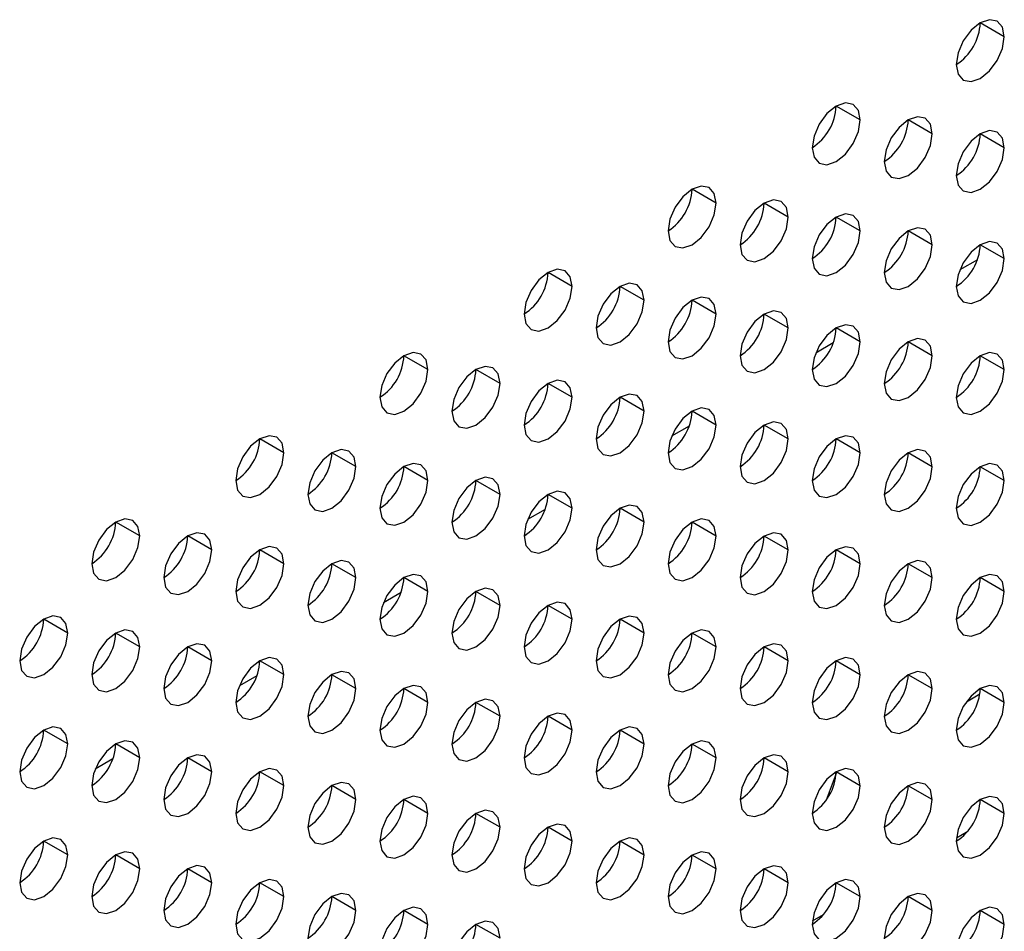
# Model space of a CAD drawing. Header units: millimetres. Extents: x 0 to 1118, y 0 to 864.
# Tile 285 of 438: x 982.29 to 985.19, y 635.62 to 638.3. Entities that reach past the tile are written whole.
import ezdxf

# ---------------------------------------------------------------- set-up
doc = ezdxf.new("R2010")
doc.units = ezdxf.units.MM

msp = doc.modelspace()

# ---------------------------------------------------------------- linework, layer by layer
at = {"color": 7, "linetype": 'Continuous', "lineweight": 25}
for p, q in [((985.1896, 638.2502), (985.1189, 638.291)), ((984.7653, 638.0053), (984.6946, 638.0461)), ((984.9774, 637.9644), (984.9067, 638.0053)), ((985.1896, 637.9236), (985.1189, 637.9644)), ((984.341, 637.7604), (984.2703, 637.8012)), ((984.5532, 637.7195), (984.4825, 637.7603)), ((984.7653, 637.6787), (984.6946, 637.7195)), ((984.9774, 637.6378), (984.9067, 637.6787)), ((985.1896, 637.597), (985.1189, 637.6378)), ((983.9168, 637.5154), (983.8461, 637.5563)), ((984.1289, 637.4746), (984.0582, 637.5154)), ((984.341, 637.4338), (984.2703, 637.4746)), ((984.5532, 637.3929), (984.4825, 637.4337)), ((984.7653, 637.3521), (984.6946, 637.3929)), ((984.9774, 637.3112), (984.9067, 637.352)), ((983.4925, 637.2705), (983.4218, 637.3113)), ((985.1896, 637.2704), (985.1189, 637.3112)), ((983.7047, 637.2297), (983.6339, 637.2705)), ((983.9168, 637.1888), (983.8461, 637.2297)), ((984.1289, 637.148), (984.0582, 637.1888)), ((984.341, 637.1071), (984.2703, 637.148)), ((984.5532, 637.0663), (984.4825, 637.1071)), ((983.0683, 637.0256), (982.9975, 637.0664)), ((984.7653, 637.0254), (984.6946, 637.0663)), ((983.2804, 636.9848), (983.2097, 637.0256)), ((984.9774, 636.9846), (984.9067, 637.0254)), ((983.4925, 636.9439), (983.4218, 636.9847)), ((985.1896, 636.9438), (985.1189, 636.9846)), ((983.7047, 636.9031), (983.6339, 636.9439)), ((983.9168, 636.8622), (983.8461, 636.903)), ((984.1289, 636.8214), (984.0582, 636.8622)), ((982.644, 636.7807), (982.5733, 636.8215)), ((984.341, 636.7805), (984.2703, 636.8213)), ((982.8561, 636.7398), (982.7854, 636.7807)), ((984.5532, 636.7397), (984.4825, 636.7805)), ((983.0683, 636.699), (982.9975, 636.7398)), ((984.7653, 636.6988), (984.6946, 636.7396)), ((983.2804, 636.6581), (983.2097, 636.699)), ((984.9774, 636.658), (984.9067, 636.6988)), ((983.4925, 636.6173), (983.4218, 636.6581)), ((985.1896, 636.6171), (985.1189, 636.658)), ((983.7047, 636.5764), (983.6339, 636.6173)), ((983.9168, 636.5356), (983.8461, 636.5764)), ((982.4319, 636.4949), (982.3611, 636.5357)), ((984.1289, 636.4948), (984.0582, 636.5356)), ((982.644, 636.4541), (982.5733, 636.4949)), ((984.341, 636.4539), (984.2703, 636.4947)), ((982.8561, 636.4132), (982.7854, 636.454)), ((984.5532, 636.4131), (984.4825, 636.4539)), ((983.0683, 636.3724), (982.9975, 636.4132)), ((984.7653, 636.3722), (984.6946, 636.413)), ((983.2804, 636.3315), (983.2097, 636.3723)), ((984.9774, 636.3314), (984.9067, 636.3722)), ((983.4925, 636.2907), (983.4218, 636.3315)), ((985.1896, 636.2905), (985.1189, 636.3313)), ((983.7047, 636.2498), (983.6339, 636.2907)), ((983.9168, 636.209), (983.8461, 636.2498)), ((982.4319, 636.1683), (982.3611, 636.2091)), ((984.1289, 636.1681), (984.0582, 636.209)), ((982.644, 636.1274), (982.5733, 636.1683)), ((984.341, 636.1273), (984.2703, 636.1681)), ((982.8561, 636.0866), (982.7854, 636.1274)), ((984.5532, 636.0864), (984.4825, 636.1273)), ((983.0683, 636.0458), (982.9975, 636.0866)), ((984.7653, 636.0456), (984.6946, 636.0864)), ((983.2804, 636.0049), (983.2097, 636.0457)), ((984.9774, 636.0047), (984.9067, 636.0456)), ((983.4925, 635.9641), (983.4218, 636.0049)), ((985.1896, 635.9639), (985.1189, 636.0047)), ((983.7047, 635.9232), (983.6339, 635.964)), ((983.9168, 635.8824), (983.8461, 635.9232)), ((985.0487, 635.8924), (985.0818, 635.9115)), ((982.4319, 635.8417), (982.3611, 635.8825)), ((984.1289, 635.8415), (984.0582, 635.8823)), ((982.644, 635.8008), (982.5733, 635.8417)), ((984.341, 635.8007), (984.2703, 635.8415)), ((982.8561, 635.76), (982.7854, 635.8008)), ((984.5532, 635.7598), (984.4825, 635.8006)), ((983.0683, 635.7191), (982.9975, 635.76)), ((984.7653, 635.719), (984.6946, 635.7598)), ((983.2804, 635.6783), (983.2097, 635.7191)), ((984.9774, 635.6781), (984.9067, 635.719)), ((983.4925, 635.6374), (983.4218, 635.6783)), ((984.6244, 635.6475), (984.6575, 635.6666)), ((985.1896, 635.6373), (985.1189, 635.6781)), ((983.7047, 635.5966), (983.6339, 635.6374))]:
    msp.add_line(p, q, dxfattribs=at)
at = {"color": 8, "linetype": 'Continuous', "lineweight": 25}
for p, q in [((985.1103, 637.5938), (985.0585, 637.5639)), ((984.686, 637.3489), (984.6343, 637.319)), ((984.2617, 637.1039), (984.21, 637.0741)), ((983.8375, 636.859), (983.7857, 636.8292)), ((983.4132, 636.6141), (983.3615, 636.5842)), ((982.9889, 636.3692), (982.9372, 636.3393)), ((985.0781, 636.2928), (985.1177, 636.3157)), ((982.5647, 636.1243), (982.513, 636.0944)), ((984.6945, 636.0815), (984.6647, 636.0025))]:
    msp.add_line(p, q, dxfattribs=at)
at = {"color": 7, "linetype": 'Continuous', "lineweight": 25, "flags": 128}
for points in [[(985.1896, 638.2502), (985.1842, 638.2784), (985.1689, 638.296), (985.1459, 638.3005), (985.1189, 638.291), (985.0918, 638.2692), (985.0689, 638.2383), (985.0535, 638.2029), (985.0482, 638.1686)], [(985.0482, 638.1686), (985.0535, 638.1404), (985.0689, 638.1228), (985.0918, 638.1183), (985.1189, 638.1277), (985.1459, 638.1496), (985.1689, 638.1805), (985.1842, 638.2159), (985.1896, 638.2502)], [(984.7653, 638.0053), (984.7599, 638.0334), (984.7446, 638.0511), (984.7217, 638.0555), (984.6946, 638.0461), (984.6675, 638.0243), (984.6446, 637.9933), (984.6293, 637.958), (984.6239, 637.9237)], [(984.9774, 637.9644), (984.9721, 637.9926), (984.9567, 638.0102), (984.9338, 638.0147), (984.9067, 638.0053), (984.8797, 637.9834), (984.8567, 637.9525), (984.8414, 637.9172), (984.836, 637.8828)], [(984.6239, 637.9237), (984.6293, 637.8955), (984.6446, 637.8779), (984.6675, 637.8734), (984.6946, 637.8828), (984.7217, 637.9047), (984.7446, 637.9356), (984.7599, 637.9709), (984.7653, 638.0053)], [(984.836, 637.8828), (984.8414, 637.8547), (984.8567, 637.837), (984.8797, 637.8326), (984.9067, 637.842), (984.9338, 637.8638), (984.9567, 637.8948), (984.9721, 637.9301), (984.9774, 637.9644)], [(985.1896, 637.9236), (985.1842, 637.9517), (985.1689, 637.9694), (985.1459, 637.9738), (985.1189, 637.9644), (985.0918, 637.9426), (985.0689, 637.9117), (985.0535, 637.8763), (985.0482, 637.842)], [(985.0482, 637.842), (985.0535, 637.8138), (985.0689, 637.7962), (985.0918, 637.7917), (985.1189, 637.8011), (985.1459, 637.823), (985.1689, 637.8539), (985.1842, 637.8892), (985.1896, 637.9236)], [(984.341, 637.7604), (984.3357, 637.7885), (984.3203, 637.8062), (984.2974, 637.8106), (984.2703, 637.8012), (984.2433, 637.7794), (984.2203, 637.7484), (984.205, 637.7131), (984.1996, 637.6787)], [(984.1996, 637.6787), (984.205, 637.6506), (984.2203, 637.6329), (984.2433, 637.6285), (984.2703, 637.6379), (984.2974, 637.6597), (984.3203, 637.6907), (984.3357, 637.726), (984.341, 637.7604)], [(984.5532, 637.7195), (984.5478, 637.7477), (984.5325, 637.7653), (984.5095, 637.7698), (984.4825, 637.7604), (984.4554, 637.7385), (984.4325, 637.7076), (984.4171, 637.6722), (984.4118, 637.6379)], [(984.7653, 637.6787), (984.7599, 637.7068), (984.7446, 637.7245), (984.7217, 637.7289), (984.6946, 637.7195), (984.6675, 637.6977), (984.6446, 637.6667), (984.6293, 637.6314), (984.6239, 637.597)], [(984.4118, 637.6379), (984.4171, 637.6097), (984.4325, 637.5921), (984.4554, 637.5876), (984.4825, 637.597), (984.5095, 637.6189), (984.5325, 637.6498), (984.5478, 637.6852), (984.5532, 637.7195)], [(984.6239, 637.597), (984.6293, 637.5689), (984.6446, 637.5513), (984.6675, 637.5468), (984.6946, 637.5562), (984.7217, 637.578), (984.7446, 637.609), (984.7599, 637.6443), (984.7653, 637.6787)], [(984.9774, 637.6378), (984.9721, 637.666), (984.9567, 637.6836), (984.9338, 637.6881), (984.9067, 637.6787), (984.8797, 637.6568), (984.8567, 637.6259), (984.8414, 637.5905), (984.836, 637.5562)], [(984.836, 637.5562), (984.8414, 637.528), (984.8567, 637.5104), (984.8797, 637.5059), (984.9067, 637.5154), (984.9338, 637.5372), (984.9567, 637.5681), (984.9721, 637.6035), (984.9774, 637.6378)], [(985.1896, 637.597), (985.1842, 637.6251), (985.1689, 637.6428), (985.1459, 637.6472), (985.1189, 637.6378), (985.0918, 637.616), (985.0689, 637.585), (985.0535, 637.5497), (985.0482, 637.5153)], [(985.0482, 637.5153), (985.0535, 637.4872), (985.0689, 637.4696), (985.0918, 637.4651), (985.1189, 637.4745), (985.1459, 637.4963), (985.1689, 637.5273), (985.1842, 637.5626), (985.1896, 637.597)], [(983.9168, 637.5154), (983.9114, 637.5436), (983.8961, 637.5612), (983.8731, 637.5657), (983.8461, 637.5563), (983.819, 637.5344), (983.7961, 637.5035), (983.7807, 637.4682), (983.7754, 637.4338)], [(984.1289, 637.4746), (984.1235, 637.5027), (984.1082, 637.5204), (984.0853, 637.5248), (984.0582, 637.5154), (984.0311, 637.4936), (984.0082, 637.4627), (983.9929, 637.4273), (983.9875, 637.393)], [(983.7754, 637.4338), (983.7807, 637.4057), (983.7961, 637.388), (983.819, 637.3836), (983.8461, 637.393), (983.8731, 637.4148), (983.8961, 637.4458), (983.9114, 637.4811), (983.9168, 637.5154)], [(983.9875, 637.393), (983.9929, 637.3648), (984.0082, 637.3472), (984.0311, 637.3427), (984.0582, 637.3521), (984.0853, 637.374), (984.1082, 637.4049), (984.1235, 637.4402), (984.1289, 637.4746)], [(984.341, 637.4338), (984.3357, 637.4619), (984.3203, 637.4795), (984.2974, 637.484), (984.2703, 637.4746), (984.2433, 637.4528), (984.2203, 637.4218), (984.205, 637.3865), (984.1996, 637.3521)], [(984.1996, 637.3521), (984.205, 637.324), (984.2203, 637.3063), (984.2433, 637.3019), (984.2703, 637.3113), (984.2974, 637.3331), (984.3203, 637.3641), (984.3357, 637.3994), (984.341, 637.4338)], [(984.5532, 637.3929), (984.5478, 637.421), (984.5325, 637.4387), (984.5095, 637.4431), (984.4825, 637.4337), (984.4554, 637.4119), (984.4325, 637.381), (984.4171, 637.3456), (984.4118, 637.3113)], [(984.4118, 637.3113), (984.4171, 637.2831), (984.4325, 637.2655), (984.4554, 637.261), (984.4825, 637.2704), (984.5095, 637.2923), (984.5325, 637.3232), (984.5478, 637.3586), (984.5532, 637.3929)], [(984.7653, 637.3521), (984.7599, 637.3802), (984.7446, 637.3978), (984.7217, 637.4023), (984.6946, 637.3929), (984.6675, 637.3711), (984.6446, 637.3401), (984.6293, 637.3048), (984.6239, 637.2704)], [(984.6239, 637.2704), (984.6293, 637.2423), (984.6446, 637.2246), (984.6675, 637.2202), (984.6946, 637.2296), (984.7217, 637.2514), (984.7446, 637.2824), (984.7599, 637.3177), (984.7653, 637.3521)], [(984.9774, 637.3112), (984.9721, 637.3394), (984.9567, 637.357), (984.9338, 637.3615), (984.9067, 637.352), (984.8797, 637.3302), (984.8567, 637.2993), (984.8414, 637.2639), (984.836, 637.2296)], [(983.4925, 637.2705), (983.4871, 637.2987), (983.4718, 637.3163), (983.4489, 637.3208), (983.4218, 637.3114), (983.3947, 637.2895), (983.3718, 637.2586), (983.3565, 637.2232), (983.3511, 637.1889)], [(985.1896, 637.2704), (985.1842, 637.2985), (985.1689, 637.3161), (985.1459, 637.3206), (985.1189, 637.3112), (985.0918, 637.2894), (985.0689, 637.2584), (985.0535, 637.2231), (985.0482, 637.1887)], [(984.836, 637.2296), (984.8414, 637.2014), (984.8567, 637.1838), (984.8797, 637.1793), (984.9067, 637.1887), (984.9338, 637.2106), (984.9567, 637.2415), (984.9721, 637.2769), (984.9774, 637.3112)], [(983.3511, 637.1889), (983.3565, 637.1607), (983.3718, 637.1431), (983.3947, 637.1386), (983.4218, 637.1481), (983.4489, 637.1699), (983.4718, 637.2008), (983.4871, 637.2362), (983.4925, 637.2705)], [(983.7047, 637.2297), (983.6993, 637.2578), (983.6839, 637.2755), (983.661, 637.2799), (983.6339, 637.2705), (983.6069, 637.2487), (983.5839, 637.2177), (983.5686, 637.1824), (983.5632, 637.148)], [(985.0482, 637.1887), (985.0535, 637.1606), (985.0689, 637.1429), (985.0918, 637.1385), (985.1189, 637.1479), (985.1459, 637.1697), (985.1689, 637.2007), (985.1842, 637.236), (985.1896, 637.2704)], [(983.9168, 637.1888), (983.9114, 637.217), (983.8961, 637.2346), (983.8731, 637.2391), (983.8461, 637.2297), (983.819, 637.2078), (983.7961, 637.1769), (983.7807, 637.1415), (983.7754, 637.1072)], [(983.5632, 637.148), (983.5686, 637.1199), (983.5839, 637.1023), (983.6069, 637.0978), (983.6339, 637.1072), (983.661, 637.129), (983.6839, 637.16), (983.6993, 637.1953), (983.7047, 637.2297)], [(983.7754, 637.1072), (983.7807, 637.0791), (983.7961, 637.0614), (983.819, 637.057), (983.8461, 637.0664), (983.8731, 637.0882), (983.8961, 637.1191), (983.9114, 637.1545), (983.9168, 637.1888)], [(984.1289, 637.148), (984.1235, 637.1761), (984.1082, 637.1938), (984.0853, 637.1982), (984.0582, 637.1888), (984.0311, 637.167), (984.0082, 637.136), (983.9929, 637.1007), (983.9875, 637.0663)], [(983.9875, 637.0663), (983.9929, 637.0382), (984.0082, 637.0206), (984.0311, 637.0161), (984.0582, 637.0255), (984.0853, 637.0473), (984.1082, 637.0783), (984.1235, 637.1136), (984.1289, 637.148)], [(984.341, 637.1071), (984.3357, 637.1353), (984.3203, 637.1529), (984.2974, 637.1574), (984.2703, 637.148), (984.2433, 637.1261), (984.2203, 637.0952), (984.205, 637.0599), (984.1996, 637.0255)], [(984.5532, 637.0663), (984.5478, 637.0944), (984.5325, 637.1121), (984.5095, 637.1165), (984.4825, 637.1071), (984.4554, 637.0853), (984.4325, 637.0543), (984.4171, 637.019), (984.4118, 636.9847)], [(984.1996, 637.0255), (984.205, 636.9974), (984.2203, 636.9797), (984.2433, 636.9753), (984.2703, 636.9847), (984.2974, 637.0065), (984.3203, 637.0374), (984.3357, 637.0728), (984.341, 637.1071)], [(983.0683, 637.0256), (983.0629, 637.0537), (983.0475, 637.0714), (983.0246, 637.0758), (982.9975, 637.0664), (982.9705, 637.0446), (982.9475, 637.0137), (982.9322, 636.9783), (982.9268, 636.944)], [(984.4118, 636.9847), (984.4171, 636.9565), (984.4325, 636.9389), (984.4554, 636.9344), (984.4825, 636.9438), (984.5095, 636.9657), (984.5325, 636.9966), (984.5478, 637.0319), (984.5532, 637.0663)], [(984.7653, 637.0254), (984.7599, 637.0536), (984.7446, 637.0712), (984.7217, 637.0757), (984.6946, 637.0663), (984.6675, 637.0444), (984.6446, 637.0135), (984.6293, 636.9782), (984.6239, 636.9438)], [(983.2804, 636.9848), (983.275, 637.0129), (983.2597, 637.0305), (983.2367, 637.035), (983.2097, 637.0256), (983.1826, 637.0038), (983.1597, 636.9728), (983.1443, 636.9375), (983.139, 636.9031)], [(984.9774, 636.9846), (984.9721, 637.0127), (984.9567, 637.0304), (984.9338, 637.0348), (984.9067, 637.0254), (984.8797, 637.0036), (984.8567, 636.9727), (984.8414, 636.9373), (984.836, 636.903)], [(982.9268, 636.944), (982.9322, 636.9158), (982.9475, 636.8982), (982.9705, 636.8937), (982.9975, 636.9031), (983.0246, 636.925), (983.0475, 636.9559), (983.0629, 636.9912), (983.0683, 637.0256)], [(984.6239, 636.9438), (984.6293, 636.9157), (984.6446, 636.898), (984.6675, 636.8936), (984.6946, 636.903), (984.7217, 636.9248), (984.7446, 636.9557), (984.7599, 636.9911), (984.7653, 637.0254)], [(983.139, 636.9031), (983.1443, 636.875), (983.1597, 636.8573), (983.1826, 636.8529), (983.2097, 636.8623), (983.2367, 636.8841), (983.2597, 636.9151), (983.275, 636.9504), (983.2804, 636.9848)], [(983.4925, 636.9439), (983.4871, 636.972), (983.4718, 636.9897), (983.4489, 636.9941), (983.4218, 636.9847), (983.3947, 636.9629), (983.3718, 636.932), (983.3565, 636.8966), (983.3511, 636.8623)], [(984.836, 636.903), (984.8414, 636.8748), (984.8567, 636.8572), (984.8797, 636.8527), (984.9067, 636.8621), (984.9338, 636.884), (984.9567, 636.9149), (984.9721, 636.9502), (984.9774, 636.9846)], [(985.1896, 636.9438), (985.1842, 636.9719), (985.1689, 636.9895), (985.1459, 636.994), (985.1189, 636.9846), (985.0918, 636.9627), (985.0689, 636.9318), (985.0535, 636.8965), (985.0482, 636.8621)], [(983.3511, 636.8623), (983.3565, 636.8341), (983.3718, 636.8165), (983.3947, 636.812), (983.4218, 636.8214), (983.4489, 636.8433), (983.4718, 636.8742), (983.4871, 636.9096), (983.4925, 636.9439)], [(983.7047, 636.9031), (983.6993, 636.9312), (983.6839, 636.9488), (983.661, 636.9533), (983.6339, 636.9439), (983.6069, 636.9221), (983.5839, 636.8911), (983.5686, 636.8558), (983.5632, 636.8214)], [(985.0482, 636.8621), (985.0535, 636.834), (985.0689, 636.8163), (985.0918, 636.8119), (985.1189, 636.8213), (985.1459, 636.8431), (985.1689, 636.8741), (985.1842, 636.9094), (985.1896, 636.9438)], [(983.9168, 636.8622), (983.9114, 636.8904), (983.8961, 636.908), (983.8731, 636.9125), (983.8461, 636.903), (983.819, 636.8812), (983.7961, 636.8503), (983.7807, 636.8149), (983.7754, 636.7806)], [(983.5632, 636.8214), (983.5686, 636.7933), (983.5839, 636.7756), (983.6069, 636.7712), (983.6339, 636.7806), (983.661, 636.8024), (983.6839, 636.8334), (983.6993, 636.8687), (983.7047, 636.9031)], [(983.7754, 636.7806), (983.7807, 636.7524), (983.7961, 636.7348), (983.819, 636.7303), (983.8461, 636.7397), (983.8731, 636.7616), (983.8961, 636.7925), (983.9114, 636.8279), (983.9168, 636.8622)], [(984.1289, 636.8214), (984.1235, 636.8495), (984.1082, 636.8672), (984.0853, 636.8716), (984.0582, 636.8622), (984.0311, 636.8404), (984.0082, 636.8094), (983.9929, 636.7741), (983.9875, 636.7397)], [(982.644, 636.7807), (982.6386, 636.8088), (982.6233, 636.8265), (982.6003, 636.8309), (982.5733, 636.8215), (982.5462, 636.7997), (982.5233, 636.7687), (982.508, 636.7334), (982.5026, 636.699)], [(984.341, 636.7805), (984.3357, 636.8087), (984.3203, 636.8263), (984.2974, 636.8308), (984.2703, 636.8214), (984.2433, 636.7995), (984.2203, 636.7686), (984.205, 636.7332), (984.1996, 636.6989)], [(983.9875, 636.7397), (983.9929, 636.7116), (984.0082, 636.6939), (984.0311, 636.6895), (984.0582, 636.6989), (984.0853, 636.7207), (984.1082, 636.7517), (984.1235, 636.787), (984.1289, 636.8214)], [(982.5026, 636.699), (982.508, 636.6709), (982.5233, 636.6533), (982.5462, 636.6488), (982.5733, 636.6582), (982.6003, 636.68), (982.6233, 636.711), (982.6386, 636.7463), (982.644, 636.7807)], [(982.8561, 636.7398), (982.8507, 636.768), (982.8354, 636.7856), (982.8125, 636.7901), (982.7854, 636.7807), (982.7584, 636.7588), (982.7354, 636.7279), (982.7201, 636.6925), (982.7147, 636.6582)], [(984.1996, 636.6989), (984.205, 636.6707), (984.2203, 636.6531), (984.2433, 636.6486), (984.2703, 636.658), (984.2974, 636.6799), (984.3203, 636.7108), (984.3357, 636.7462), (984.341, 636.7805)], [(984.5532, 636.7397), (984.5478, 636.7678), (984.5325, 636.7855), (984.5095, 636.7899), (984.4825, 636.7805), (984.4554, 636.7587), (984.4325, 636.7277), (984.4171, 636.6924), (984.4118, 636.658)], [(982.7147, 636.6582), (982.7201, 636.6301), (982.7354, 636.6124), (982.7584, 636.608), (982.7854, 636.6174), (982.8125, 636.6392), (982.8354, 636.6701), (982.8507, 636.7055), (982.8561, 636.7398)], [(983.0683, 636.699), (983.0629, 636.7271), (983.0475, 636.7448), (983.0246, 636.7492), (982.9975, 636.7398), (982.9705, 636.718), (982.9475, 636.687), (982.9322, 636.6517), (982.9268, 636.6173)], [(984.4118, 636.658), (984.4171, 636.6299), (984.4325, 636.6123), (984.4554, 636.6078), (984.4825, 636.6172), (984.5095, 636.639), (984.5325, 636.67), (984.5478, 636.7053), (984.5532, 636.7397)], [(984.7653, 636.6988), (984.7599, 636.727), (984.7446, 636.7446), (984.7217, 636.7491), (984.6946, 636.7397), (984.6675, 636.7178), (984.6446, 636.6869), (984.6293, 636.6515), (984.6239, 636.6172)], [(982.9268, 636.6173), (982.9322, 636.5892), (982.9475, 636.5716), (982.9705, 636.5671), (982.9975, 636.5765), (983.0246, 636.5983), (983.0475, 636.6293), (983.0629, 636.6646), (983.0683, 636.699)], [(983.2804, 636.6581), (983.275, 636.6863), (983.2597, 636.7039), (983.2367, 636.7084), (983.2097, 636.699), (983.1826, 636.6771), (983.1597, 636.6462), (983.1443, 636.6109), (983.139, 636.5765)], [(984.6239, 636.6172), (984.6293, 636.589), (984.6446, 636.5714), (984.6675, 636.5669), (984.6946, 636.5764), (984.7217, 636.5982), (984.7446, 636.6291), (984.7599, 636.6645), (984.7653, 636.6988)], [(984.9774, 636.658), (984.9721, 636.6861), (984.9567, 636.7038), (984.9338, 636.7082), (984.9067, 636.6988), (984.8797, 636.677), (984.8567, 636.646), (984.8414, 636.6107), (984.836, 636.5763)], [(983.139, 636.5765), (983.1443, 636.5484), (983.1597, 636.5307), (983.1826, 636.5263), (983.2097, 636.5357), (983.2367, 636.5575), (983.2597, 636.5884), (983.275, 636.6238), (983.2804, 636.6581)], [(983.4925, 636.6173), (983.4871, 636.6454), (983.4718, 636.6631), (983.4489, 636.6675), (983.4218, 636.6581), (983.3947, 636.6363), (983.3718, 636.6053), (983.3565, 636.57), (983.3511, 636.5357)], [(984.836, 636.5763), (984.8414, 636.5482), (984.8567, 636.5306), (984.8797, 636.5261), (984.9067, 636.5355), (984.9338, 636.5573), (984.9567, 636.5883), (984.9721, 636.6236), (984.9774, 636.658)], [(985.1896, 636.6171), (985.1842, 636.6453), (985.1689, 636.6629), (985.1459, 636.6674), (985.1189, 636.658), (985.0918, 636.6361), (985.0689, 636.6052), (985.0535, 636.5698), (985.0482, 636.5355)], [(983.7047, 636.5764), (983.6993, 636.6046), (983.6839, 636.6222), (983.661, 636.6267), (983.6339, 636.6173), (983.6069, 636.5954), (983.5839, 636.5645), (983.5686, 636.5292), (983.5632, 636.4948)], [(983.3511, 636.5357), (983.3565, 636.5075), (983.3718, 636.4899), (983.3947, 636.4854), (983.4218, 636.4948), (983.4489, 636.5167), (983.4718, 636.5476), (983.4871, 636.5829), (983.4925, 636.6173)], [(985.0482, 636.5355), (985.0535, 636.5074), (985.0689, 636.4897), (985.0918, 636.4853), (985.1189, 636.4947), (985.1459, 636.5165), (985.1689, 636.5474), (985.1842, 636.5828), (985.1896, 636.6171)], [(983.5632, 636.4948), (983.5686, 636.4667), (983.5839, 636.449), (983.6069, 636.4446), (983.6339, 636.454), (983.661, 636.4758), (983.6839, 636.5068), (983.6993, 636.5421), (983.7047, 636.5764)], [(983.9168, 636.5356), (983.9114, 636.5637), (983.8961, 636.5814), (983.8731, 636.5858), (983.8461, 636.5764), (983.819, 636.5546), (983.7961, 636.5237), (983.7807, 636.4883), (983.7754, 636.454)], [(982.4319, 636.4949), (982.4265, 636.5231), (982.4111, 636.5407), (982.3882, 636.5452), (982.3611, 636.5357), (982.3341, 636.5139), (982.3111, 636.483), (982.2958, 636.4476), (982.2904, 636.4133)], [(983.7754, 636.454), (983.7807, 636.4258), (983.7961, 636.4082), (983.819, 636.4037), (983.8461, 636.4131), (983.8731, 636.435), (983.8961, 636.4659), (983.9114, 636.5012), (983.9168, 636.5356)], [(984.1289, 636.4948), (984.1235, 636.5229), (984.1082, 636.5405), (984.0853, 636.545), (984.0582, 636.5356), (984.0311, 636.5137), (984.0082, 636.4828), (983.9929, 636.4475), (983.9875, 636.4131)], [(982.2904, 636.4133), (982.2958, 636.3851), (982.3111, 636.3675), (982.3341, 636.363), (982.3611, 636.3724), (982.3882, 636.3943), (982.4111, 636.4252), (982.4265, 636.4606), (982.4319, 636.4949)], [(982.644, 636.4541), (982.6386, 636.4822), (982.6233, 636.4998), (982.6003, 636.5043), (982.5733, 636.4949), (982.5462, 636.4731), (982.5233, 636.4421), (982.508, 636.4068), (982.5026, 636.3724)], [(983.9875, 636.4131), (983.9929, 636.385), (984.0082, 636.3673), (984.0311, 636.3629), (984.0582, 636.3723), (984.0853, 636.3941), (984.1082, 636.4251), (984.1235, 636.4604), (984.1289, 636.4948)], [(984.341, 636.4539), (984.3357, 636.482), (984.3203, 636.4997), (984.2974, 636.5041), (984.2703, 636.4947), (984.2433, 636.4729), (984.2203, 636.442), (984.205, 636.4066), (984.1996, 636.3723)], [(982.5026, 636.3724), (982.508, 636.3443), (982.5233, 636.3266), (982.5462, 636.3222), (982.5733, 636.3316), (982.6003, 636.3534), (982.6233, 636.3844), (982.6386, 636.4197), (982.644, 636.4541)], [(982.8561, 636.4132), (982.8507, 636.4414), (982.8354, 636.459), (982.8125, 636.4635), (982.7854, 636.4541), (982.7584, 636.4322), (982.7354, 636.4013), (982.7201, 636.3659), (982.7147, 636.3316)], [(984.1996, 636.3723), (984.205, 636.3441), (984.2203, 636.3265), (984.2433, 636.322), (984.2703, 636.3314), (984.2974, 636.3533), (984.3203, 636.3842), (984.3357, 636.4196), (984.341, 636.4539)], [(984.5532, 636.4131), (984.5478, 636.4412), (984.5325, 636.4588), (984.5095, 636.4633), (984.4825, 636.4539), (984.4554, 636.4321), (984.4325, 636.4011), (984.4171, 636.3658), (984.4118, 636.3314)], [(983.0683, 636.3724), (983.0629, 636.4005), (983.0475, 636.4182), (983.0246, 636.4226), (982.9975, 636.4132), (982.9705, 636.3914), (982.9475, 636.3604), (982.9322, 636.3251), (982.9268, 636.2907)], [(984.7653, 636.3722), (984.7599, 636.4004), (984.7446, 636.418), (984.7217, 636.4225), (984.6946, 636.413), (984.6675, 636.3912), (984.6446, 636.3603), (984.6293, 636.3249), (984.6239, 636.2906)], [(982.7147, 636.3316), (982.7201, 636.3034), (982.7354, 636.2858), (982.7584, 636.2813), (982.7854, 636.2907), (982.8125, 636.3126), (982.8354, 636.3435), (982.8507, 636.3789), (982.8561, 636.4132)], [(984.4118, 636.3314), (984.4171, 636.3033), (984.4325, 636.2856), (984.4554, 636.2812), (984.4825, 636.2906), (984.5095, 636.3124), (984.5325, 636.3434), (984.5478, 636.3787), (984.5532, 636.4131)], [(982.9268, 636.2907), (982.9322, 636.2626), (982.9475, 636.2449), (982.9705, 636.2405), (982.9975, 636.2499), (983.0246, 636.2717), (983.0475, 636.3027), (983.0629, 636.338), (983.0683, 636.3724)], [(983.2804, 636.3315), (983.275, 636.3597), (983.2597, 636.3773), (983.2367, 636.3818), (983.2097, 636.3724), (983.1826, 636.3505), (983.1597, 636.3196), (983.1443, 636.2842), (983.139, 636.2499)], [(984.6239, 636.2906), (984.6293, 636.2624), (984.6446, 636.2448), (984.6675, 636.2403), (984.6946, 636.2497), (984.7217, 636.2716), (984.7446, 636.3025), (984.7599, 636.3379), (984.7653, 636.3722)], [(984.9774, 636.3314), (984.9721, 636.3595), (984.9567, 636.3771), (984.9338, 636.3816), (984.9067, 636.3722), (984.8797, 636.3504), (984.8567, 636.3194), (984.8414, 636.2841), (984.836, 636.2497)], [(983.4925, 636.2907), (983.4871, 636.3188), (983.4718, 636.3365), (983.4489, 636.3409), (983.4218, 636.3315), (983.3947, 636.3097), (983.3718, 636.2787), (983.3565, 636.2434), (983.3511, 636.209)], [(985.1896, 636.2905), (985.1842, 636.3187), (985.1689, 636.3363), (985.1459, 636.3408), (985.1189, 636.3314), (985.0918, 636.3095), (985.0689, 636.2786), (985.0535, 636.2432), (985.0482, 636.2089)], [(983.139, 636.2499), (983.1443, 636.2217), (983.1597, 636.2041), (983.1826, 636.1996), (983.2097, 636.209), (983.2367, 636.2309), (983.2597, 636.2618), (983.275, 636.2972), (983.2804, 636.3315)], [(984.836, 636.2497), (984.8414, 636.2216), (984.8567, 636.2039), (984.8797, 636.1995), (984.9067, 636.2089), (984.9338, 636.2307), (984.9567, 636.2617), (984.9721, 636.297), (984.9774, 636.3314)], [(983.3511, 636.209), (983.3565, 636.1809), (983.3718, 636.1633), (983.3947, 636.1588), (983.4218, 636.1682), (983.4489, 636.19), (983.4718, 636.221), (983.4871, 636.2563), (983.4925, 636.2907)], [(983.7047, 636.2498), (983.6993, 636.278), (983.6839, 636.2956), (983.661, 636.3001), (983.6339, 636.2907), (983.6069, 636.2688), (983.5839, 636.2379), (983.5686, 636.2025), (983.5632, 636.1682)], [(985.0482, 636.2089), (985.0535, 636.1807), (985.0689, 636.1631), (985.0918, 636.1586), (985.1189, 636.168), (985.1459, 636.1899), (985.1689, 636.2208), (985.1842, 636.2562), (985.1896, 636.2905)], [(983.5632, 636.1682), (983.5686, 636.14), (983.5839, 636.1224), (983.6069, 636.1179), (983.6339, 636.1274), (983.661, 636.1492), (983.6839, 636.1801), (983.6993, 636.2155), (983.7047, 636.2498)], [(983.9168, 636.209), (983.9114, 636.2371), (983.8961, 636.2548), (983.8731, 636.2592), (983.8461, 636.2498), (983.819, 636.228), (983.7961, 636.197), (983.7807, 636.1617), (983.7754, 636.1273)], [(982.4319, 636.1683), (982.4265, 636.1964), (982.4111, 636.2141), (982.3882, 636.2185), (982.3611, 636.2091), (982.3341, 636.1873), (982.3111, 636.1563), (982.2958, 636.121), (982.2904, 636.0867)], [(984.1289, 636.1681), (984.1235, 636.1963), (984.1082, 636.2139), (984.0853, 636.2184), (984.0582, 636.209), (984.0311, 636.1871), (984.0082, 636.1562), (983.9929, 636.1208), (983.9875, 636.0865)], [(983.7754, 636.1273), (983.7807, 636.0992), (983.7961, 636.0816), (983.819, 636.0771), (983.8461, 636.0865), (983.8731, 636.1083), (983.8961, 636.1393), (983.9114, 636.1746), (983.9168, 636.209)], [(982.2904, 636.0867), (982.2958, 636.0585), (982.3111, 636.0409), (982.3341, 636.0364), (982.3611, 636.0458), (982.3882, 636.0677), (982.4111, 636.0986), (982.4265, 636.1339), (982.4319, 636.1683)], [(982.644, 636.1274), (982.6386, 636.1556), (982.6233, 636.1732), (982.6003, 636.1777), (982.5733, 636.1683), (982.5462, 636.1464), (982.5233, 636.1155), (982.508, 636.0802), (982.5026, 636.0458)], [(983.9875, 636.0865), (983.9929, 636.0584), (984.0082, 636.0407), (984.0311, 636.0363), (984.0582, 636.0457), (984.0853, 636.0675), (984.1082, 636.0984), (984.1235, 636.1338), (984.1289, 636.1681)], [(984.341, 636.1273), (984.3357, 636.1554), (984.3203, 636.1731), (984.2974, 636.1775), (984.2703, 636.1681), (984.2433, 636.1463), (984.2203, 636.1153), (984.205, 636.08), (984.1996, 636.0456)], [(982.8561, 636.0866), (982.8507, 636.1147), (982.8354, 636.1324), (982.8125, 636.1368), (982.7854, 636.1274), (982.7584, 636.1056), (982.7354, 636.0747), (982.7201, 636.0393), (982.7147, 636.005)], [(984.5532, 636.0864), (984.5478, 636.1146), (984.5325, 636.1322), (984.5095, 636.1367), (984.4825, 636.1273), (984.4554, 636.1054), (984.4325, 636.0745), (984.4171, 636.0392), (984.4118, 636.0048)], [(982.5026, 636.0458), (982.508, 636.0177), (982.5233, 636), (982.5462, 635.9956), (982.5733, 636.005), (982.6003, 636.0268), (982.6233, 636.0578), (982.6386, 636.0931), (982.644, 636.1274)], [(984.1996, 636.0456), (984.205, 636.0175), (984.2203, 635.9999), (984.2433, 635.9954), (984.2703, 636.0048), (984.2974, 636.0267), (984.3203, 636.0576), (984.3357, 636.0929), (984.341, 636.1273)], [(982.7147, 636.005), (982.7201, 635.9768), (982.7354, 635.9592), (982.7584, 635.9547), (982.7854, 635.9641), (982.8125, 635.986), (982.8354, 636.0169), (982.8507, 636.0522), (982.8561, 636.0866)], [(983.0683, 636.0458), (983.0629, 636.0739), (983.0475, 636.0915), (983.0246, 636.096), (982.9975, 636.0866), (982.9705, 636.0648), (982.9475, 636.0338), (982.9322, 635.9985), (982.9268, 635.9641)], [(984.4118, 636.0048), (984.4171, 635.9767), (984.4325, 635.959), (984.4554, 635.9546), (984.4825, 635.964), (984.5095, 635.9858), (984.5325, 636.0167), (984.5478, 636.0521), (984.5532, 636.0864)], [(984.7653, 636.0456), (984.7599, 636.0737), (984.7446, 636.0914), (984.7217, 636.0958), (984.6946, 636.0864), (984.6675, 636.0646), (984.6446, 636.0336), (984.6293, 635.9983), (984.6239, 635.964)], [(982.9268, 635.9641), (982.9322, 635.936), (982.9475, 635.9183), (982.9705, 635.9139), (982.9975, 635.9233), (983.0246, 635.9451), (983.0475, 635.9761), (983.0629, 636.0114), (983.0683, 636.0458)], [(983.2804, 636.0049), (983.275, 636.033), (983.2597, 636.0507), (983.2367, 636.0551), (983.2097, 636.0457), (983.1826, 636.0239), (983.1597, 635.993), (983.1443, 635.9576), (983.139, 635.9233)], [(984.6239, 635.964), (984.6293, 635.9358), (984.6446, 635.9182), (984.6675, 635.9137), (984.6946, 635.9231), (984.7217, 635.945), (984.7446, 635.9759), (984.7599, 636.0112), (984.7653, 636.0456)], [(984.9774, 636.0047), (984.9721, 636.0329), (984.9567, 636.0505), (984.9338, 636.055), (984.9067, 636.0456), (984.8797, 636.0237), (984.8567, 635.9928), (984.8414, 635.9575), (984.836, 635.9231)], [(983.4925, 635.9641), (983.4871, 635.9922), (983.4718, 636.0098), (983.4489, 636.0143), (983.4218, 636.0049), (983.3947, 635.9831), (983.3718, 635.9521), (983.3565, 635.9168), (983.3511, 635.8824)], [(985.1896, 635.9639), (985.1842, 635.992), (985.1689, 636.0097), (985.1459, 636.0141), (985.1189, 636.0047), (985.0918, 635.9829), (985.0689, 635.952), (985.0535, 635.9166), (985.0482, 635.8823)], [(983.139, 635.9233), (983.1443, 635.8951), (983.1597, 635.8775), (983.1826, 635.873), (983.2097, 635.8824), (983.2367, 635.9043), (983.2597, 635.9352), (983.275, 635.9706), (983.2804, 636.0049)], [(984.836, 635.9231), (984.8414, 635.895), (984.8567, 635.8773), (984.8797, 635.8729), (984.9067, 635.8823), (984.9338, 635.9041), (984.9567, 635.9351), (984.9721, 635.9704), (984.9774, 636.0047)], [(983.3511, 635.8824), (983.3565, 635.8543), (983.3718, 635.8366), (983.3947, 635.8322), (983.4218, 635.8416), (983.4489, 635.8634), (983.4718, 635.8944), (983.4871, 635.9297), (983.4925, 635.9641)], [(983.7047, 635.9232), (983.6993, 635.9514), (983.6839, 635.969), (983.661, 635.9735), (983.6339, 635.964), (983.6069, 635.9422), (983.5839, 635.9113), (983.5686, 635.8759), (983.5632, 635.8416)], [(985.0482, 635.8823), (985.0535, 635.8541), (985.0689, 635.8365), (985.0918, 635.832), (985.1189, 635.8414), (985.1459, 635.8633), (985.1689, 635.8942), (985.1842, 635.9295), (985.1896, 635.9639)], [(983.9168, 635.8824), (983.9114, 635.9105), (983.8961, 635.9281), (983.8731, 635.9326), (983.8461, 635.9232), (983.819, 635.9014), (983.7961, 635.8704), (983.7807, 635.8351), (983.7754, 635.8007)], [(983.5632, 635.8416), (983.5686, 635.8134), (983.5839, 635.7958), (983.6069, 635.7913), (983.6339, 635.8007), (983.661, 635.8226), (983.6839, 635.8535), (983.6993, 635.8889), (983.7047, 635.9232)], [(982.4319, 635.8417), (982.4265, 635.8698), (982.4111, 635.8875), (982.3882, 635.8919), (982.3611, 635.8825), (982.3341, 635.8607), (982.3111, 635.8297), (982.2958, 635.7944), (982.2904, 635.76)], [(983.7754, 635.8007), (983.7807, 635.7726), (983.7961, 635.7549), (983.819, 635.7505), (983.8461, 635.7599), (983.8731, 635.7817), (983.8961, 635.8127), (983.9114, 635.848), (983.9168, 635.8824)], [(984.1289, 635.8415), (984.1235, 635.8697), (984.1082, 635.8873), (984.0853, 635.8918), (984.0582, 635.8824), (984.0311, 635.8605), (984.0082, 635.8296), (983.9929, 635.7942), (983.9875, 635.7599)], [(982.2904, 635.76), (982.2958, 635.7319), (982.3111, 635.7143), (982.3341, 635.7098), (982.3611, 635.7192), (982.3882, 635.741), (982.4111, 635.772), (982.4265, 635.8073), (982.4319, 635.8417)], [(982.644, 635.8008), (982.6386, 635.829), (982.6233, 635.8466), (982.6003, 635.8511), (982.5733, 635.8417), (982.5462, 635.8198), (982.5233, 635.7889), (982.508, 635.7535), (982.5026, 635.7192)], [(983.9875, 635.7599), (983.9929, 635.7317), (984.0082, 635.7141), (984.0311, 635.7096), (984.0582, 635.719), (984.0853, 635.7409), (984.1082, 635.7718), (984.1235, 635.8072), (984.1289, 635.8415)], [(984.341, 635.8007), (984.3357, 635.8288), (984.3203, 635.8465), (984.2974, 635.8509), (984.2703, 635.8415), (984.2433, 635.8197), (984.2203, 635.7887), (984.205, 635.7534), (984.1996, 635.719)], [(982.8561, 635.76), (982.8507, 635.7881), (982.8354, 635.8058), (982.8125, 635.8102), (982.7854, 635.8008), (982.7584, 635.779), (982.7354, 635.748), (982.7201, 635.7127), (982.7147, 635.6783)], [(984.5532, 635.7598), (984.5478, 635.788), (984.5325, 635.8056), (984.5095, 635.8101), (984.4825, 635.8007), (984.4554, 635.7788), (984.4325, 635.7479), (984.4171, 635.7125), (984.4118, 635.6782)], [(982.5026, 635.7192), (982.508, 635.6911), (982.5233, 635.6734), (982.5462, 635.669), (982.5733, 635.6784), (982.6003, 635.7002), (982.6233, 635.7311), (982.6386, 635.7665), (982.644, 635.8008)], [(984.1996, 635.719), (984.205, 635.6909), (984.2203, 635.6732), (984.2433, 635.6688), (984.2703, 635.6782), (984.2974, 635.7), (984.3203, 635.731), (984.3357, 635.7663), (984.341, 635.8007)], [(982.7147, 635.6783), (982.7201, 635.6502), (982.7354, 635.6326), (982.7584, 635.6281), (982.7854, 635.6375), (982.8125, 635.6593), (982.8354, 635.6903), (982.8507, 635.7256), (982.8561, 635.76)], [(983.0683, 635.7191), (983.0629, 635.7473), (983.0475, 635.7649), (983.0246, 635.7694), (982.9975, 635.76), (982.9705, 635.7381), (982.9475, 635.7072), (982.9322, 635.6719), (982.9268, 635.6375)], [(984.4118, 635.6782), (984.4171, 635.65), (984.4325, 635.6324), (984.4554, 635.6279), (984.4825, 635.6374), (984.5095, 635.6592), (984.5325, 635.6901), (984.5478, 635.7255), (984.5532, 635.7598)], [(984.7653, 635.719), (984.7599, 635.7471), (984.7446, 635.7648), (984.7217, 635.7692), (984.6946, 635.7598), (984.6675, 635.738), (984.6446, 635.707), (984.6293, 635.6717), (984.6239, 635.6373)], [(983.2804, 635.6783), (983.275, 635.7064), (983.2597, 635.7241), (983.2367, 635.7285), (983.2097, 635.7191), (983.1826, 635.6973), (983.1597, 635.6663), (983.1443, 635.631), (983.139, 635.5967)], [(984.9774, 635.6781), (984.9721, 635.7063), (984.9567, 635.7239), (984.9338, 635.7284), (984.9067, 635.719), (984.8797, 635.6971), (984.8567, 635.6662), (984.8414, 635.6308), (984.836, 635.5965)], [(982.9268, 635.6375), (982.9322, 635.6094), (982.9475, 635.5917), (982.9705, 635.5873), (982.9975, 635.5967), (983.0246, 635.6185), (983.0475, 635.6494), (983.0629, 635.6848), (983.0683, 635.7191)], [(984.6239, 635.6373), (984.6293, 635.6092), (984.6446, 635.5916), (984.6675, 635.5871), (984.6946, 635.5965), (984.7217, 635.6183), (984.7446, 635.6493), (984.7599, 635.6846), (984.7653, 635.719)], [(983.139, 635.5967), (983.1443, 635.5685), (983.1597, 635.5509), (983.1826, 635.5464), (983.2097, 635.5558), (983.2367, 635.5777), (983.2597, 635.6086), (983.275, 635.6439), (983.2804, 635.6783)], [(983.4925, 635.6374), (983.4871, 635.6656), (983.4718, 635.6832), (983.4489, 635.6877), (983.4218, 635.6783), (983.3947, 635.6564), (983.3718, 635.6255), (983.3565, 635.5902), (983.3511, 635.5558)], [(984.836, 635.5965), (984.8414, 635.5684), (984.8567, 635.5507), (984.8797, 635.5463), (984.9067, 635.5557), (984.9338, 635.5775), (984.9567, 635.6084), (984.9721, 635.6438), (984.9774, 635.6781)], [(985.1896, 635.6373), (985.1842, 635.6654), (985.1689, 635.6831), (985.1459, 635.6875), (985.1189, 635.6781), (985.0918, 635.6563), (985.0689, 635.6253), (985.0535, 635.59), (985.0482, 635.5556)], [(983.3511, 635.5558), (983.3565, 635.5277), (983.3718, 635.51), (983.3947, 635.5056), (983.4218, 635.515), (983.4489, 635.5368), (983.4718, 635.5677), (983.4871, 635.6031), (983.4925, 635.6374)], [(983.7047, 635.5966), (983.6993, 635.6247), (983.6839, 635.6424), (983.661, 635.6468), (983.6339, 635.6374), (983.6069, 635.6156), (983.5839, 635.5847), (983.5686, 635.5493), (983.5632, 635.515)], [(985.0482, 635.5556), (985.0535, 635.5275), (985.0689, 635.5099), (985.0918, 635.5054), (985.1189, 635.5148), (985.1459, 635.5366), (985.1689, 635.5676), (985.1842, 635.6029), (985.1896, 635.6373)]]:
    msp.add_lwpolyline(points, dxfattribs=at)
at = {"color": 7, "linetype": 'Continuous', "lineweight": 25}
for centre in [(984.9653, 638.298), (984.5411, 638.0531), (984.7532, 638.0123), (984.9653, 637.9714), (984.1168, 637.8082), (984.3289, 637.7673), (984.5411, 637.7265), (984.7532, 637.6856), (984.9653, 637.6448), (983.6926, 637.5633), (983.9047, 637.5224), (984.1168, 637.4816), (984.3289, 637.4407), (984.5411, 637.3999), (984.7532, 637.359), (983.2683, 637.3183), (984.9653, 637.3182), (983.4804, 637.2775), (983.6926, 637.2366), (983.9047, 637.1958), (984.1168, 637.1549), (984.3289, 637.1141), (982.844, 637.0734), (984.5411, 637.0733), (983.0562, 637.0326), (984.7532, 637.0324), (983.2683, 636.9917), (984.9653, 636.9916), (983.4804, 636.9509), (983.6926, 636.91), (983.9047, 636.8692), (982.4198, 636.8285), (984.1168, 636.8283), (982.6319, 636.7876), (984.3289, 636.7875), (982.844, 636.7468), (984.5411, 636.7466), (983.0562, 636.7059), (984.7532, 636.7058), (983.2683, 636.6651), (984.9653, 636.6649), (983.4804, 636.6243), (983.6926, 636.5834), (982.2076, 636.5427), (983.9047, 636.5426), (982.4198, 636.5019), (984.1168, 636.5017), (982.6319, 636.461), (984.3289, 636.4609), (982.844, 636.4202), (984.5411, 636.42), (983.0562, 636.3793), (984.7532, 636.3792), (983.2683, 636.3385), (984.9653, 636.3383), (983.4804, 636.2976), (983.6926, 636.2568), (982.2076, 636.2161), (983.9047, 636.2159), (982.4198, 636.1753), (984.1168, 636.1751), (982.6319, 636.1344), (984.3289, 636.1342), (982.844, 636.0936), (984.5411, 636.0934), (983.0562, 636.0527), (984.7532, 636.0526), (983.2683, 636.0119), (984.9653, 636.0117), (983.4804, 635.971), (983.6926, 635.9302), (982.2076, 635.8895), (983.9047, 635.8893), (982.4198, 635.8486), (984.1168, 635.8485), (982.6319, 635.8078), (984.3289, 635.8076), (982.844, 635.7669), (984.5411, 635.7668), (983.0562, 635.7261), (984.7532, 635.7259), (983.2683, 635.6853), (984.9653, 635.6851), (983.4804, 635.6444)]:
    msp.add_arc(centre, 0.1537, 302.6055, 357.3945, dxfattribs=at)

doc.saveas('drawing.dxf')
